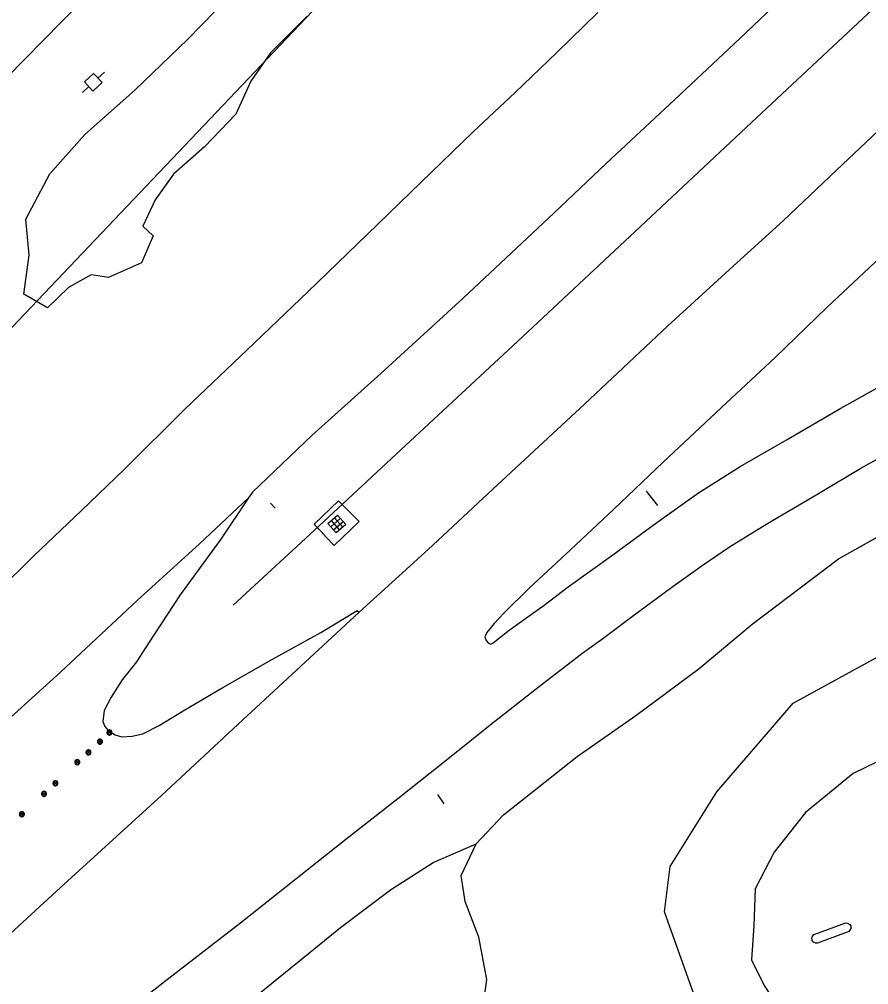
# Model space of a CAD drawing. Extents: x 2161152 to 2175754, y 602179 to 617749.
# Drawn here: x 2172444.5 to 2172781.8, y 613862.8 to 614246.2 of the extents above; entities that cross this region are included whole.
import ezdxf

# ---------------------------------------------------------------- set-up
doc = ezdxf.new("R2010")
doc.units = 0
for name, color, linetype in [('RD_EX_BldgApp', 7, 'Continuous'), ('RD_EX_BldgApp_Post', 7, 'Continuous'), ('RD_EX_BldgApp_Sign', 7, 'Continuous'), ('RD_EX_Conc_Slab', 7, 'Continuous'), ('RD_EX_DR_Inlet', 7, 'Continuous'), ('RD_EX_Fence_ChLk', 7, 'Continuous'), ('RD_EX_Fence_Other', 7, 'Continuous'), ('RD_EX_Road', 7, 'Continuous'), ('RD_EX_UT', 7, 'Continuous'), ('RD_EX_VEG', 7, 'Continuous')]:
    doc.layers.add(name, color=color, linetype=linetype)

msp = doc.modelspace()

# ---------------------------------------------------------------- linework, layer by layer
at = {"layer": 'RD_EX_BldgApp'}
msp.add_lwpolyline([(2172761.47, 613879.37), (2172760.61, 613879.38), (2172759.85, 613879.77), (2172759.34, 613880.45), (2172759.18, 613881.29), (2172759.41, 613882.12), (2172759.98, 613882.76), (2172760.34, 613882.95), (2172772.7, 613887.37), (2172773.53, 613887.26), (2172774.23, 613886.79), (2172774.65, 613886.05), (2172774.69, 613885.21), (2172774.35, 613884.43), (2172773.7, 613883.89), (2172773.23, 613883.73), (2172761.47, 613879.37)], dxfattribs=at)
at = {"layer": 'RD_EX_BldgApp_Post'}
for p, q in [((2172480.89, 613962.43), (2172479.76, 613963.57)), ((2172479.76, 613962.43), (2172480.89, 613963.57)), ((2172477.13, 613958.8), (2172476, 613959.93)), ((2172476, 613958.8), (2172477.13, 613959.93)), ((2172472.55, 613954.52), (2172471.42, 613955.66)), ((2172471.42, 613954.52), (2172472.55, 613955.66)), ((2172468.12, 613950.64), (2172466.99, 613951.78)), ((2172466.99, 613950.64), (2172468.12, 613951.78)), ((2172459.44, 613942.28), (2172458.31, 613943.41)), ((2172458.31, 613942.28), (2172459.44, 613943.41)), ((2172454.93, 613938.07), (2172453.8, 613939.2)), ((2172453.8, 613938.07), (2172454.93, 613939.2)), ((2172446.12, 613929.98), (2172444.99, 613931.11)), ((2172444.99, 613929.98), (2172446.12, 613931.11))]:
    msp.add_line(p, q, dxfattribs=at)
for points in [[(2172481.33, 613963), (2172481.32, 613963.16), (2172481.28, 613963.32), (2172481.2, 613963.48), (2172481.1, 613963.64), (2172480.96, 613963.78), (2172480.8, 613963.89), (2172480.62, 613963.96), (2172480.43, 613964), (2172480.24, 613964), (2172480.07, 613963.97), (2172479.91, 613963.92), (2172479.78, 613963.84), (2172479.65, 613963.75), (2172479.54, 613963.62), (2172479.44, 613963.47), (2172479.37, 613963.29), (2172479.33, 613963.1), (2172479.33, 613962.9), (2172479.37, 613962.71), (2172479.44, 613962.53), (2172479.54, 613962.38), (2172479.65, 613962.26), (2172479.78, 613962.16), (2172479.91, 613962.09), (2172480.07, 613962.03), (2172480.24, 613962), (2172480.43, 613962), (2172480.62, 613962.04), (2172480.8, 613962.12), (2172480.96, 613962.23), (2172481.1, 613962.37), (2172481.2, 613962.52), (2172481.28, 613962.68), (2172481.32, 613962.85), (2172481.33, 613963)], [(2172481.13, 613963), (2172481.12, 613963.13), (2172481.09, 613963.26), (2172481.03, 613963.39), (2172480.94, 613963.51), (2172480.83, 613963.62), (2172480.7, 613963.71), (2172480.56, 613963.77), (2172480.41, 613963.8), (2172480.26, 613963.8), (2172480.12, 613963.78), (2172480, 613963.73), (2172479.89, 613963.68), (2172479.79, 613963.6), (2172479.69, 613963.5), (2172479.62, 613963.38), (2172479.56, 613963.23), (2172479.53, 613963.08), (2172479.53, 613962.92), (2172479.56, 613962.77), (2172479.62, 613962.63), (2172479.69, 613962.51), (2172479.79, 613962.41), (2172479.89, 613962.33), (2172480, 613962.27), (2172480.12, 613962.23), (2172480.26, 613962.2), (2172480.41, 613962.2), (2172480.56, 613962.23), (2172480.7, 613962.29), (2172480.83, 613962.38), (2172480.94, 613962.49), (2172481.03, 613962.62), (2172481.09, 613962.75), (2172481.12, 613962.88), (2172481.13, 613963)], [(2172477.57, 613959.36), (2172477.55, 613959.52), (2172477.51, 613959.68), (2172477.44, 613959.84), (2172477.34, 613960), (2172477.2, 613960.14), (2172477.04, 613960.25), (2172476.85, 613960.32), (2172476.66, 613960.36), (2172476.48, 613960.36), (2172476.31, 613960.33), (2172476.15, 613960.28), (2172476.02, 613960.2), (2172475.89, 613960.11), (2172475.78, 613959.98), (2172475.68, 613959.83), (2172475.6, 613959.65), (2172475.57, 613959.46), (2172475.57, 613959.26), (2172475.6, 613959.07), (2172475.68, 613958.9), (2172475.78, 613958.74), (2172475.89, 613958.62), (2172476.02, 613958.52), (2172476.15, 613958.45), (2172476.31, 613958.39), (2172476.48, 613958.36), (2172476.66, 613958.37), (2172476.85, 613958.4), (2172477.04, 613958.48), (2172477.2, 613958.59), (2172477.34, 613958.73), (2172477.44, 613958.88), (2172477.51, 613959.05), (2172477.55, 613959.21), (2172477.57, 613959.36)], [(2172477.37, 613959.36), (2172477.36, 613959.49), (2172477.32, 613959.62), (2172477.27, 613959.75), (2172477.18, 613959.87), (2172477.07, 613959.98), (2172476.94, 613960.07), (2172476.8, 613960.13), (2172476.64, 613960.16), (2172476.5, 613960.16), (2172476.36, 613960.14), (2172476.24, 613960.09), (2172476.13, 613960.04), (2172476.03, 613959.96), (2172475.93, 613959.86), (2172475.85, 613959.74), (2172475.8, 613959.6), (2172475.77, 613959.44), (2172475.77, 613959.28), (2172475.8, 613959.13), (2172475.85, 613958.99), (2172475.93, 613958.87), (2172476.03, 613958.77), (2172476.13, 613958.69), (2172476.24, 613958.63), (2172476.36, 613958.59), (2172476.5, 613958.56), (2172476.64, 613958.56), (2172476.8, 613958.59), (2172476.94, 613958.66), (2172477.07, 613958.74), (2172477.18, 613958.85), (2172477.27, 613958.98), (2172477.32, 613959.11), (2172477.36, 613959.24), (2172477.37, 613959.36)], [(2172472.99, 613955.09), (2172472.98, 613955.24), (2172472.94, 613955.41), (2172472.87, 613955.57), (2172472.76, 613955.73), (2172472.62, 613955.86), (2172472.46, 613955.97), (2172472.28, 613956.05), (2172472.09, 613956.09), (2172471.9, 613956.09), (2172471.73, 613956.06), (2172471.58, 613956), (2172471.44, 613955.93), (2172471.32, 613955.83), (2172471.2, 613955.71), (2172471.1, 613955.56), (2172471.03, 613955.38), (2172470.99, 613955.19), (2172470.99, 613954.99), (2172471.03, 613954.8), (2172471.1, 613954.62), (2172471.2, 613954.47), (2172471.32, 613954.34), (2172471.44, 613954.25), (2172471.58, 613954.18), (2172471.73, 613954.12), (2172471.9, 613954.09), (2172472.09, 613954.09), (2172472.28, 613954.13), (2172472.46, 613954.21), (2172472.62, 613954.32), (2172472.76, 613954.45), (2172472.87, 613954.61), (2172472.94, 613954.77), (2172472.98, 613954.94), (2172472.99, 613955.09)], [(2172472.79, 613955.09), (2172472.78, 613955.21), (2172472.75, 613955.34), (2172472.69, 613955.47), (2172472.61, 613955.6), (2172472.5, 613955.71), (2172472.36, 613955.8), (2172472.22, 613955.86), (2172472.07, 613955.89), (2172471.92, 613955.89), (2172471.78, 613955.87), (2172471.66, 613955.82), (2172471.55, 613955.76), (2172471.45, 613955.69), (2172471.36, 613955.59), (2172471.28, 613955.46), (2172471.22, 613955.32), (2172471.19, 613955.17), (2172471.19, 613955.01), (2172471.22, 613954.86), (2172471.28, 613954.72), (2172471.36, 613954.59), (2172471.45, 613954.49), (2172471.55, 613954.42), (2172471.66, 613954.36), (2172471.78, 613954.31), (2172471.92, 613954.29), (2172472.07, 613954.29), (2172472.22, 613954.32), (2172472.36, 613954.38), (2172472.5, 613954.47), (2172472.61, 613954.58), (2172472.69, 613954.71), (2172472.75, 613954.84), (2172472.78, 613954.97), (2172472.79, 613955.09)], [(2172468.56, 613951.21), (2172468.55, 613951.36), (2172468.51, 613951.53), (2172468.44, 613951.69), (2172468.33, 613951.85), (2172468.19, 613951.98), (2172468.03, 613952.09), (2172467.85, 613952.17), (2172467.66, 613952.21), (2172467.47, 613952.21), (2172467.3, 613952.18), (2172467.15, 613952.12), (2172467.01, 613952.05), (2172466.89, 613951.95), (2172466.77, 613951.83), (2172466.67, 613951.68), (2172466.6, 613951.5), (2172466.56, 613951.31), (2172466.56, 613951.11), (2172466.6, 613950.92), (2172466.67, 613950.74), (2172466.77, 613950.59), (2172466.89, 613950.46), (2172467.01, 613950.37), (2172467.15, 613950.29), (2172467.3, 613950.24), (2172467.47, 613950.21), (2172467.66, 613950.21), (2172467.85, 613950.25), (2172468.03, 613950.32), (2172468.19, 613950.43), (2172468.33, 613950.57), (2172468.44, 613950.73), (2172468.51, 613950.89), (2172468.55, 613951.05), (2172468.56, 613951.21)], [(2172468.36, 613951.21), (2172468.35, 613951.33), (2172468.32, 613951.46), (2172468.26, 613951.59), (2172468.18, 613951.72), (2172468.07, 613951.83), (2172467.93, 613951.92), (2172467.79, 613951.98), (2172467.64, 613952.01), (2172467.49, 613952.01), (2172467.35, 613951.98), (2172467.23, 613951.94), (2172467.12, 613951.88), (2172467.02, 613951.8), (2172466.93, 613951.7), (2172466.85, 613951.58), (2172466.79, 613951.44), (2172466.76, 613951.29), (2172466.76, 613951.13), (2172466.79, 613950.98), (2172466.85, 613950.83), (2172466.93, 613950.71), (2172467.02, 613950.61), (2172467.12, 613950.54), (2172467.23, 613950.48), (2172467.35, 613950.43), (2172467.49, 613950.41), (2172467.64, 613950.41), (2172467.79, 613950.44), (2172467.93, 613950.5), (2172468.07, 613950.59), (2172468.18, 613950.7), (2172468.26, 613950.82), (2172468.32, 613950.96), (2172468.35, 613951.09), (2172468.36, 613951.21)], [(2172459.87, 613942.85), (2172459.86, 613943), (2172459.82, 613943.16), (2172459.75, 613943.33), (2172459.65, 613943.48), (2172459.51, 613943.62), (2172459.34, 613943.73), (2172459.16, 613943.81), (2172458.97, 613943.84), (2172458.79, 613943.84), (2172458.62, 613943.81), (2172458.46, 613943.76), (2172458.33, 613943.69), (2172458.2, 613943.59), (2172458.08, 613943.47), (2172457.99, 613943.31), (2172457.91, 613943.14), (2172457.87, 613942.94), (2172457.87, 613942.75), (2172457.91, 613942.55), (2172457.99, 613942.38), (2172458.08, 613942.23), (2172458.2, 613942.1), (2172458.33, 613942), (2172458.46, 613941.93), (2172458.62, 613941.88), (2172458.79, 613941.85), (2172458.97, 613941.85), (2172459.16, 613941.89), (2172459.34, 613941.96), (2172459.51, 613942.07), (2172459.65, 613942.21), (2172459.75, 613942.36), (2172459.82, 613942.53), (2172459.86, 613942.69), (2172459.87, 613942.85)], [(2172459.67, 613942.85), (2172459.66, 613942.97), (2172459.63, 613943.1), (2172459.58, 613943.23), (2172459.49, 613943.36), (2172459.38, 613943.47), (2172459.25, 613943.55), (2172459.1, 613943.61), (2172458.95, 613943.64), (2172458.81, 613943.64), (2172458.67, 613943.62), (2172458.54, 613943.58), (2172458.44, 613943.52), (2172458.34, 613943.44), (2172458.24, 613943.34), (2172458.16, 613943.22), (2172458.1, 613943.08), (2172458.07, 613942.92), (2172458.07, 613942.77), (2172458.1, 613942.61), (2172458.16, 613942.47), (2172458.24, 613942.35), (2172458.34, 613942.25), (2172458.44, 613942.17), (2172458.54, 613942.11), (2172458.67, 613942.07), (2172458.81, 613942.05), (2172458.95, 613942.05), (2172459.1, 613942.08), (2172459.25, 613942.14), (2172459.38, 613942.23), (2172459.49, 613942.34), (2172459.58, 613942.46), (2172459.63, 613942.59), (2172459.66, 613942.72), (2172459.67, 613942.85)], [(2172455.37, 613938.64), (2172455.35, 613938.79), (2172455.32, 613938.95), (2172455.24, 613939.12), (2172455.14, 613939.27), (2172455, 613939.41), (2172454.84, 613939.52), (2172454.65, 613939.6), (2172454.47, 613939.63), (2172454.28, 613939.64), (2172454.11, 613939.61), (2172453.95, 613939.55), (2172453.82, 613939.48), (2172453.69, 613939.38), (2172453.58, 613939.26), (2172453.48, 613939.1), (2172453.4, 613938.93), (2172453.37, 613938.74), (2172453.37, 613938.54), (2172453.4, 613938.35), (2172453.48, 613938.17), (2172453.58, 613938.02), (2172453.69, 613937.89), (2172453.82, 613937.8), (2172453.95, 613937.72), (2172454.11, 613937.67), (2172454.28, 613937.64), (2172454.47, 613937.64), (2172454.65, 613937.68), (2172454.84, 613937.75), (2172455, 613937.86), (2172455.14, 613938), (2172455.24, 613938.16), (2172455.32, 613938.32), (2172455.35, 613938.48), (2172455.37, 613938.64)], [(2172455.17, 613938.64), (2172455.16, 613938.76), (2172455.12, 613938.89), (2172455.07, 613939.02), (2172454.98, 613939.15), (2172454.87, 613939.26), (2172454.74, 613939.34), (2172454.6, 613939.4), (2172454.45, 613939.43), (2172454.3, 613939.44), (2172454.16, 613939.41), (2172454.04, 613939.37), (2172453.93, 613939.31), (2172453.83, 613939.23), (2172453.73, 613939.13), (2172453.65, 613939.01), (2172453.6, 613938.87), (2172453.57, 613938.72), (2172453.57, 613938.56), (2172453.6, 613938.4), (2172453.65, 613938.26), (2172453.73, 613938.14), (2172453.83, 613938.04), (2172453.93, 613937.96), (2172454.04, 613937.91), (2172454.16, 613937.86), (2172454.3, 613937.84), (2172454.45, 613937.84), (2172454.6, 613937.87), (2172454.74, 613937.93), (2172454.87, 613938.02), (2172454.98, 613938.13), (2172455.07, 613938.25), (2172455.12, 613938.38), (2172455.16, 613938.51), (2172455.17, 613938.64)], [(2172446.56, 613930.54), (2172446.55, 613930.7), (2172446.51, 613930.86), (2172446.44, 613931.02), (2172446.33, 613931.18), (2172446.19, 613931.32), (2172446.03, 613931.43), (2172445.85, 613931.5), (2172445.66, 613931.54), (2172445.47, 613931.54), (2172445.3, 613931.51), (2172445.15, 613931.46), (2172445.01, 613931.38), (2172444.89, 613931.29), (2172444.77, 613931.16), (2172444.67, 613931.01), (2172444.6, 613930.83), (2172444.56, 613930.64), (2172444.56, 613930.44), (2172444.6, 613930.25), (2172444.67, 613930.08), (2172444.77, 613929.92), (2172444.89, 613929.8), (2172445.01, 613929.7), (2172445.15, 613929.63), (2172445.3, 613929.57), (2172445.47, 613929.54), (2172445.66, 613929.55), (2172445.85, 613929.58), (2172446.03, 613929.66), (2172446.19, 613929.77), (2172446.33, 613929.91), (2172446.44, 613930.06), (2172446.51, 613930.23), (2172446.55, 613930.39), (2172446.56, 613930.54)], [(2172446.36, 613930.54), (2172446.35, 613930.67), (2172446.32, 613930.8), (2172446.26, 613930.93), (2172446.18, 613931.05), (2172446.07, 613931.16), (2172445.93, 613931.25), (2172445.79, 613931.31), (2172445.64, 613931.34), (2172445.49, 613931.34), (2172445.35, 613931.32), (2172445.23, 613931.27), (2172445.12, 613931.22), (2172445.02, 613931.14), (2172444.93, 613931.04), (2172444.85, 613930.92), (2172444.79, 613930.78), (2172444.76, 613930.62), (2172444.76, 613930.46), (2172444.79, 613930.31), (2172444.85, 613930.17), (2172444.93, 613930.05), (2172445.02, 613929.95), (2172445.12, 613929.87), (2172445.23, 613929.81), (2172445.35, 613929.77), (2172445.49, 613929.74), (2172445.64, 613929.74), (2172445.79, 613929.77), (2172445.93, 613929.84), (2172446.07, 613929.92), (2172446.18, 613930.03), (2172446.26, 613930.16), (2172446.32, 613930.29), (2172446.35, 613930.42), (2172446.36, 613930.54)]]:
    msp.add_lwpolyline(points, dxfattribs=at)
at = {"layer": 'RD_EX_BldgApp_Sign'}
for p, q in [((2172693.38, 614058.85), (2172697.89, 614053.13)), ((2172544.25, 614054.05), (2172546.1, 614052.08)), ((2172613.26, 613934.73), (2172610.75, 613938.39))]:
    msp.add_line(p, q, dxfattribs=at)
at = {"layer": 'RD_EX_Conc_Slab'}
msp.add_lwpolyline([(2172562.01, 614045.24), (2172564.45, 614042.79), (2172566.36, 614040.61), (2172569.58, 614037.28), (2172579.42, 614046.74), (2172576.7, 614049.63), (2172574.06, 614052.28), (2172571.33, 614055.04), (2172561.59, 614045.68), (2172562.01, 614045.24)], dxfattribs=at)
at = {"layer": 'RD_EX_DR_Inlet'}
for p, q in [((2172568.21, 614044.73), (2172571.96, 614048.03)), ((2172568.36, 614047.13), (2172571.66, 614043.37)), ((2172569.33, 614043.45), (2172573.09, 614046.75)), ((2172569.64, 614048.25), (2172572.94, 614044.49))]:
    msp.add_line(p, q, dxfattribs=at)
msp.add_lwpolyline([(2172570.39, 614042.25), (2172567.09, 614046), (2172570.84, 614049.31), (2172574.14, 614045.55)], close=True, dxfattribs=at)
at = {"layer": 'RD_EX_Fence_ChLk'}
for points in [[(2173205.02, 614957.05), (2173199.88, 614924.75), (2173136.55, 614854.57), (2173088.24, 614801.53), (2172940.56, 614645.2), (2172865.47, 614567.1), (2172818.3, 614518.44), (2172766.82, 614464.29), (2172685.57, 614379.6), (2172621.61, 614312.29), (2172581.2, 614270.87), (2172439.13, 614121.36), (2172363.9, 614045.23), (2172327.58, 614008.26), (2172265.65, 613941.63), (2172203.37, 613870.32)], [(2172849.56, 613892.25), (2172726.3, 613820.12), (2172700.67, 613891.74), (2172702.95, 613909.79), (2172721.51, 613939.42), (2172751.74, 613974.63), (2172793.62, 613997.53), (2172878.3, 614033.31), (2172955.81, 614058.36), (2172981.68, 614063.33), (2173110.09, 614093.24)]]:
    msp.add_lwpolyline(points, dxfattribs=at)
at = {"layer": 'RD_EX_Fence_Other'}
msp.add_lwpolyline([(2172529.47, 614013.52), (2172561.56, 614043.21), (2172596.07, 614075.23), (2172642.37, 614118.27), (2172689.09, 614161.92), (2172735.21, 614205.25), (2172793.58, 614259.9), (2172839.98, 614303.95), (2172886.88, 614348.74), (2172942.81, 614402.98), (2172977.29, 614436.67), (2173011.78, 614470.76), (2173045.77, 614504.56), (2173079.79, 614538.58), (2173123.56, 614582.27), (2173156.67, 614615.84), (2173188.45, 614648.31), (2173230.4, 614690.47), (2173252.24, 614711.65)], dxfattribs=at)
at = {"layer": 'RD_EX_Road'}
for points in [[(2172487.86, 614272.11), (2172461.35, 614245.32), (2172431.97, 614215.6), (2172399.77, 614184.51), (2172360.23, 614147.34), (2172304.05, 614094.89), (2172281.27, 614073.62), (2172269.55, 614062.93), (2172262.41, 614054.99), (2172254.39, 614044.7), (2172246.51, 614034.28)], [(2172760.31, 614266.92), (2172730.62, 614238.58), (2172704.69, 614214.27), (2172677.71, 614189.08), (2172656.73, 614169.26), (2172620.75, 614135.55), (2172588.01, 614105.62), (2172560.74, 614080.92), (2172537.1, 614058.48), (2172535.57, 614056.15), (2172516.05, 614037.92), (2172491.28, 614015.44), (2172460.83, 613987.01), (2172431.01, 613959.94), (2172390.41, 613922.67), (2172359.01, 613894), (2172326.39, 613864.05), (2172326.34, 613864), (2172301.53, 613841.1)], [(2172258.17, 613852.43), (2172281.61, 613874.57), (2172304.62, 613895.66), (2172329.81, 613919.06), (2172353.44, 613940.99), (2172372.83, 613958.83), (2172385.59, 613970.62), (2172400.84, 613985.37), (2172418.4, 614002.15), (2172435.9, 614019), (2172450.47, 614033.24), (2172469.05, 614050.97), (2172486.28, 614067.56), (2172510.23, 614091.46), (2172534.95, 614114.93), (2172559.14, 614138.02), (2172582.59, 614160.8), (2172603.98, 614181.41), (2172624.69, 614201.51), (2172641.39, 614217.21), (2172657.95, 614233.05), (2172674.25, 614248.89)], [(2172792.54, 614208.52), (2172769.05, 614186.38), (2172747.97, 614166.31), (2172728.01, 614148.23), (2172701.89, 614124.36), (2172668.99, 614093.38), (2172632.54, 614059.62), (2172606.88, 614035.65), (2172579.47, 614010.82), (2172579.32, 614010.69), (2172533.31, 613967.99), (2172500.95, 613938.04), (2172459.32, 613899.94), (2172407.3, 613852.14)], [(2172786.28, 614151.66), (2172765.1, 614131.75), (2172744.68, 614111.93), (2172725.29, 614093.96), (2172700.23, 614070.31), (2172680.49, 614051.62), (2172661.44, 614033.71), (2172647.1, 614020.45), (2172637.11, 614010.49), (2172633.07, 614006.33), (2172630.17, 614002.73), (2172629.39, 614000.97), (2172629.93, 613999.57), (2172630.69, 613998.61), (2172631.6, 613998.05), (2172632.74, 613998.61), (2172639.06, 614003.61), (2172652.95, 614013.51), (2172662.45, 614020.85), (2172680.13, 614033.53), (2172697.63, 614046.41), (2172714.22, 614058.2), (2172730.7, 614068.6), (2172749.44, 614079.32), (2172770.77, 614091.77), (2172789.55, 614102.29)], [(2172480.01, 613846.85), (2172505.08, 613866.42), (2172532.45, 613887.5), (2172550.47, 613901.89), (2172574.13, 613920.65), (2172594.85, 613936.8), (2172615.99, 613953.59), (2172631.43, 613966.09), (2172652.22, 613982.3), (2172666.07, 613992.94), (2172667.91, 613994.39), (2172676.18, 614000.32), (2172688.05, 614009.24), (2172703.59, 614020.68), (2172715.72, 614029.32), (2172726.56, 614036.75), (2172741.35, 614045.83), (2172761.87, 614057.95), (2172778.63, 614067.93), (2172798.56, 614079.03)], [(2172535.57, 614056.15), (2172524.5, 614039.81), (2172508.41, 614017.62), (2172495.78, 613998.43), (2172491.1, 613991.12), (2172485.43, 613983.91), (2172480.97, 613977.05), (2172478.27, 613971.72), (2172477.73, 613967.38), (2172478.52, 613965.43), (2172479.78, 613963.8), (2172482.64, 613962.12), (2172485.19, 613961.3), (2172489.29, 613961.56), (2172493.62, 613962.53), (2172500.08, 613965.75), (2172510.28, 613971.95), (2172525.33, 613980.88), (2172545.01, 613992.1), (2172564.22, 614002.75), (2172578.72, 614011.44), (2172579.47, 614010.82)]]:
    msp.add_lwpolyline(points, dxfattribs=at)
at = {"layer": 'RD_EX_UT'}
for p, q in [((2172474.04, 614224.79), (2172470.36, 614221.41)), ((2172477.42, 614221.11), (2172474.04, 614224.79)), ((2172475.72, 614222.86), (2172478.4, 614225.32)), ((2172469.56, 614217.2), (2172472.12, 614219.55)), ((2172470.36, 614221.41), (2172473.74, 614217.73)), ((2172473.74, 614217.73), (2172477.42, 614221.11))]:
    msp.add_line(p, q, dxfattribs=at)
at = {"layer": 'RD_EX_VEG'}
for points in [[(2172446.36, 614137.11), (2172448.47, 614152.64), (2172447.12, 614166.9), (2172456.64, 614184.91), (2172470.59, 614200.49), (2172490.37, 614218.07), (2172511.25, 614238.27), (2172528.4, 614255.9)], [(2172558.8, 614247.47), (2172544.31, 614232.94), (2172536.47, 614221.72), (2172530.45, 614208.62), (2172518.08, 614195.62), (2172505.76, 614184.73), (2172498.45, 614174.55), (2172493.52, 614164.06), (2172497.69, 614160.28), (2172493.02, 614149.51), (2172479.95, 614143.64), (2172473.09, 614144.81), (2172464.02, 614139.67), (2172455.69, 614131.62), (2172446.36, 614137.11)], [(2172628.6, 613853.03), (2172630.12, 613864.95), (2172626.95, 613881.72), (2172621.62, 613895.84), (2172619.94, 613906.21), (2172625.98, 613918.83), (2172636.76, 613930.3), (2172666.01, 613953.4), (2172689.33, 613969.7), (2172714.53, 613988.35), (2172735.48, 614006.01), (2172769.78, 614031.92), (2172800.5, 614049.14)], [(2172794.18, 613955.78), (2172775.67, 613946.71), (2172756.66, 613931.17), (2172744.24, 613915.51), (2172736.73, 613900.96), (2172736.22, 613886.41), (2172735.2, 613872.66), (2172740.33, 613862.52), (2172747.3, 613851.81), (2172752.31, 613842.33), (2172757.28, 613830.99), (2172762.47, 613816.2), (2172770.12, 613790.25), (2172775.98, 613768.56), (2172782.67, 613748.44)], [(2172537.66, 613857.6), (2172555.1, 613871.83), (2172572, 613885.56), (2172591.85, 613900.51), (2172608.91, 613911.31), (2172625.98, 613918.83)]]:
    msp.add_lwpolyline(points, dxfattribs=at)

doc.saveas('drawing.dxf')
